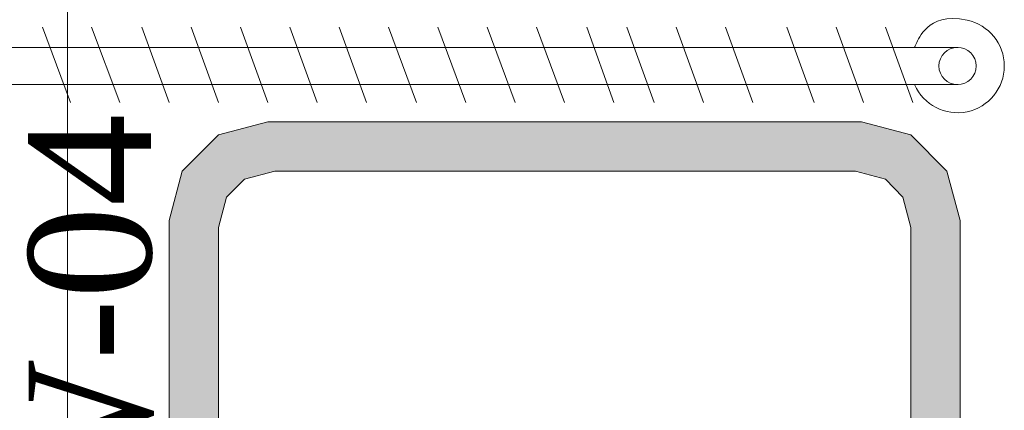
# Model space of a CAD drawing. Extents: x 3940905 to 4145695, y 925352 to 1109797.
# Tile 429 of 656: x 4004712 to 4005210, y 1100584 to 1100782. Entities that reach past the tile are written whole.
import ezdxf

# ---------------------------------------------------------------- set-up
doc = ezdxf.new("R2010")
doc.units = 0
doc.header["$LTSCALE"] = 750
doc.header["$MEASUREMENT"] = 0
doc.layers.add('CKD Equipments', color=252, linetype='CONTINUOUS', lineweight=0)
doc.layers.add('PDF_A - TEXT', color=7, linetype='CONTINUOUS')
doc.styles.add('CKD_Dimension Text', font='BOOKOS.TTF')

msp = doc.modelspace()

# ---------------------------------------------------------------- hatches: boundary and pattern name
at = {"layer": 'CKD Equipments', "true_color": 0x7fffbf}
h = msp.add_hatch(color=111, dxfattribs=at)
h.paths.add_polyline_path([(4005162.38, 1100723.38), (4004837.25, 1100729.99), (4005137.45, 1100729.99)])
h.paths.add_polyline_path([(4004812.32, 1100723.38), (4005162.38, 1100723.38), (4004837.25, 1100729.99)])
h = msp.add_hatch(color=111, dxfattribs=at)
h.paths.add_polyline_path([(4005180.7, 1100705.06), (4004812.32, 1100723.38), (4005162.38, 1100723.38)])
h.paths.add_polyline_path([(4004794, 1100705.06), (4005180.7, 1100705.06), (4004812.32, 1100723.38)])
h = msp.add_hatch(color=111, dxfattribs=at)
h.paths.add_polyline_path([(4004825.55, 1100700.99), (4004794, 1100705.06), (4004840.81, 1100705.06)])
h.paths.add_polyline_path([(4004792.98, 1100700.99), (4004825.55, 1100700.99), (4004794, 1100705.06)])
h = msp.add_hatch(color=111, dxfattribs=at)
h.paths.add_polyline_path([(4005181.71, 1100700.99), (4005134.39, 1100705.06), (4005180.7, 1100705.06)])
h.paths.add_polyline_path([(4005149.66, 1100700.99), (4005181.71, 1100700.99), (4005134.39, 1100705.06)])
h = msp.add_hatch(color=111, dxfattribs=at)
h.paths.add_polyline_path([(4004816.39, 1100691.83), (4004792.98, 1100700.99), (4004825.55, 1100700.99)])
h.paths.add_polyline_path([(4004790.44, 1100691.83), (4004816.39, 1100691.83), (4004792.98, 1100700.99)])
h = msp.add_hatch(color=111, dxfattribs=at)
h.paths.add_polyline_path([(4005184.26, 1100691.83), (4005149.66, 1100700.99), (4005181.71, 1100700.99)])
h.paths.add_polyline_path([(4005158.31, 1100691.83), (4005184.26, 1100691.83), (4005149.66, 1100700.99)])
h = msp.add_hatch(color=111, dxfattribs=at)
h.paths.add_polyline_path([(4004813.33, 1100680.13), (4004790.44, 1100691.83), (4004816.39, 1100691.83)])
h.paths.add_polyline_path([(4004787.38, 1100680.13), (4004813.33, 1100680.13), (4004790.44, 1100691.83)])
h = msp.add_hatch(color=111, dxfattribs=at)
h.paths.add_polyline_path([(4005187.31, 1100680.13), (4005158.31, 1100691.83), (4005184.26, 1100691.83)])
h.paths.add_polyline_path([(4005161.36, 1100680.13), (4005187.31, 1100680.13), (4005158.31, 1100691.83)])
h = msp.add_hatch(color=111, dxfattribs=at)
h.paths.add_polyline_path([(4004812.32, 1100676.57), (4004787.38, 1100680.13), (4004813.33, 1100680.13)])
h.paths.add_polyline_path([(4004787.38, 1100676.57), (4004812.32, 1100676.57), (4004787.38, 1100680.13)])
h = msp.add_hatch(color=111, dxfattribs=at)
h.paths.add_polyline_path([(4005187.31, 1100676.57), (4005161.36, 1100680.13), (4005187.31, 1100680.13)])
h.paths.add_polyline_path([(4005162.38, 1100676.57), (4005187.31, 1100676.57), (4005161.36, 1100680.13)])
h = msp.add_hatch(color=111, dxfattribs=at)
h.paths.add_polyline_path([(4004812.32, 1100283.25), (4004787.38, 1100676.57), (4004812.32, 1100676.57)])
h.paths.add_polyline_path([(4004787.38, 1100283.25), (4004812.32, 1100283.25), (4004787.38, 1100676.57)])
h = msp.add_hatch(color=111, dxfattribs=at)
h.paths.add_polyline_path([(4005187.31, 1100283.25), (4005162.38, 1100676.57), (4005187.31, 1100676.57)])
h.paths.add_polyline_path([(4005162.38, 1100283.25), (4005187.31, 1100283.25), (4005162.38, 1100676.57)])

# ---------------------------------------------------------------- linework, layer by layer
at = {"layer": 'CKD Equipments', "color": 252, "true_color": 0x989898}
for p, q in [((4004735.99, 1100108.73), (4004735.99, 1101315.13)), ((4004737.52, 1100739.66), (4004723.27, 1100777.82))]:
    msp.add_line(p, q, dxfattribs=at)
at = {"layer": 'CKD Equipments', "color": 5}
for p, q in [((4004762.45, 1100739.66), (4004748.21, 1100777.82)), ((4004787.38, 1100739.66), (4004773.65, 1100777.82)), ((4004812.32, 1100739.66), (4004798.58, 1100777.82)), ((4004837.25, 1100739.66), (4004823.51, 1100777.82)), ((4004862.18, 1100739.66), (4004848.44, 1100777.82)), ((4004887.11, 1100739.66), (4004873.37, 1100777.82)), ((4004912.55, 1100739.66), (4004898.31, 1100777.82)), ((4004937.48, 1100739.66), (4004923.24, 1100777.82)), ((4004962.42, 1100739.66), (4004948.17, 1100777.82)), ((4004987.35, 1100739.66), (4004973.1, 1100777.82)), ((4005012.28, 1100739.66), (4004998.54, 1100777.82)), ((4005032.63, 1100739.66), (4005018.89, 1100777.82)), ((4005057.56, 1100739.66), (4005043.83, 1100777.82)), ((4005082.5, 1100739.66), (4005068.76, 1100777.82)), ((4005113.53, 1100739.66), (4005099.79, 1100777.82)), ((4005138.46, 1100739.66), (4005124.73, 1100777.82)), ((4005163.4, 1100739.66), (4005149.66, 1100777.82)), ((4005186.29, 1100767.64), (4004683.08, 1100767.64)), ((4005186.29, 1100748.82), (4004683.08, 1100748.82))]:
    msp.add_line(p, q, dxfattribs=at)
at = {"layer": 'CKD Equipments', "color": 8, "true_color": 0x808080}
for p, q in [((4004837.25, 1100729.99), (4004812.32, 1100723.38)), ((4005137.45, 1100729.99), (4004837.25, 1100729.99)), ((4005162.38, 1100723.38), (4005137.45, 1100729.99)), ((4004812.32, 1100723.38), (4004794, 1100705.06)), ((4005180.7, 1100705.06), (4005162.38, 1100723.38)), ((4004794, 1100705.06), (4004787.38, 1100680.13)), ((4004840.81, 1100705.06), (4004825.55, 1100700.99)), ((4005134.39, 1100705.06), (4004840.81, 1100705.06)), ((4005149.66, 1100700.99), (4005134.39, 1100705.06)), ((4005187.31, 1100680.13), (4005180.7, 1100705.06)), ((4004825.55, 1100700.99), (4004816.39, 1100691.83)), ((4005158.31, 1100691.83), (4005149.66, 1100700.99)), ((4004816.39, 1100691.83), (4004812.32, 1100676.57)), ((4005162.38, 1100676.57), (4005158.31, 1100691.83)), ((4004787.38, 1100680.13), (4004787.38, 1100279.69)), ((4005187.31, 1100279.69), (4005187.31, 1100680.13)), ((4004812.32, 1100676.57), (4004812.32, 1100283.25)), ((4005162.38, 1100283.25), (4005162.38, 1100676.57))]:
    msp.add_line(p, q, dxfattribs=at)
at = {"layer": 'CKD Equipments', "color": 5}
msp.add_circle((4005186.04, 1100758.23), 9.41, dxfattribs=at)
for points in [[(4005190.87, 1100781.39), (4005179.91, 1100783.68), (4005168.84, 1100777.96), (4005164.35, 1100767.69), (4005164.35, 1100767.69), (4005164.35, 1100767.69), (4005164.35, 1100767.69)], [(4005164.35, 1100748.77), (4005168.84, 1100738.5), (4005179.91, 1100732.78), (4005190.87, 1100735.07)]]:
    msp.add_open_spline(points, degree=3, dxfattribs=at)
msp.add_open_spline([(4005190.87, 1100735.07), (4005201.84, 1100737.36), (4005209.7, 1100747.03), (4005209.7, 1100758.23), (4005209.7, 1100769.43), (4005201.84, 1100779.1), (4005190.87, 1100781.39)], degree=3, knots=[1, 1, 1, 1, 2, 2, 2, 3, 3, 3, 3], dxfattribs=at)

# ---------------------------------------------------------------- texts
at = {"layer": 'PDF_A - TEXT', "insert": (4004716.29, 1100453.33), "char_height": 61.963, "width": 1062.3243, "attachment_point": 1, "rotation": 90, "style": 'CKD_Dimension Text'}
msp.add_mtext('DW-04', dxfattribs=at)

doc.saveas('drawing.dxf')
